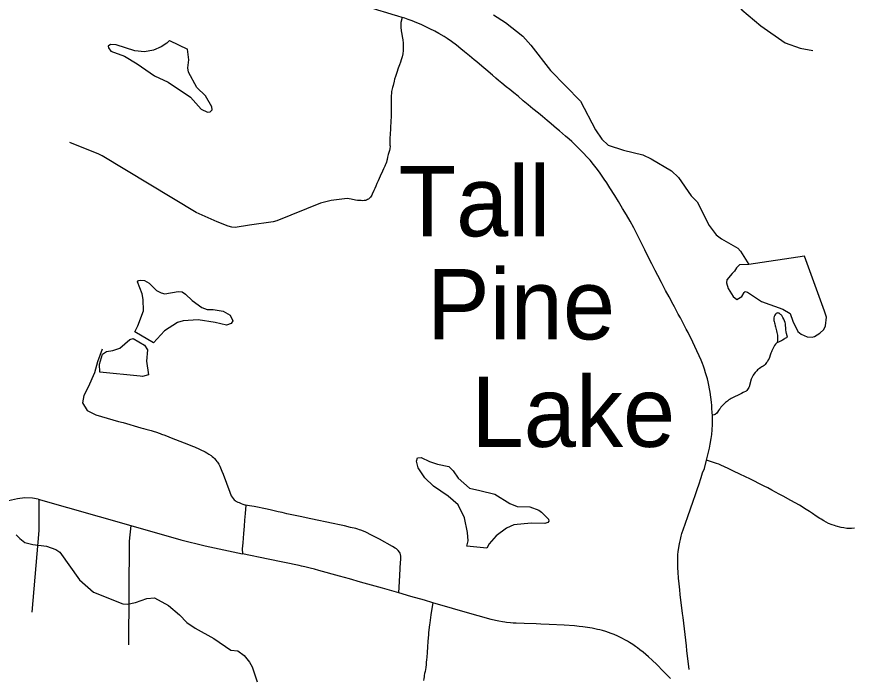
# Model space of a CAD drawing. Extents: x -19 to 366, y -4 to 359.
# Drawn here: x 142.361 to 143.314, y 190.492 to 191.245 of the extents above; entities that cross this region are included whole.
import ezdxf

# ---------------------------------------------------------------- set-up
doc = ezdxf.new("R2010")
doc.units = 0
for name, color, linetype in [('Level 31', 7, 'Continuous'), ('Level 32', 7, 'Continuous'), ('Level 35', 7, 'Continuous'), ('Level 60', 7, 'Continuous')]:
    doc.layers.add(name, color=color, linetype=linetype)

msp = doc.modelspace()

# ---------------------------------------------------------------- linework, layer by layer
at = {"layer": 'Level 31'}
for points in [[(143.12797, 191.3552), (143.15416, 191.30351), (143.16466, 191.28133), (143.16792, 191.27362), (143.18566, 191.25261), (143.20736, 191.23463), (143.2349, 191.21525), (143.25193, 191.20918), (143.2664, 191.20661)], [(142.79909, 191.24395), (142.79428, 191.24547), (142.78761, 191.2475), (142.78154, 191.2493), (142.77134, 191.25238), (142.76558, 191.25402), (142.75825, 191.25598), (142.75354, 191.25733), (142.74872, 191.25874), (142.74011, 191.26134), (142.73227, 191.26372), (142.728, 191.26498), (142.71875, 191.26764), (142.71125, 191.26984), (142.70248, 191.27253), (142.69172, 191.27579), (142.67234, 191.28157), (142.66417, 191.28407), (142.65222, 191.2875), (142.64711, 191.28903), (142.63767, 191.29177), (142.63241, 191.2934), (142.62959, 191.29432), (142.6265, 191.29535)], [(142.79909, 191.24395), (142.79765, 191.23808), (142.79751, 191.23574), (142.79764, 191.2329), (142.79807, 191.22873), (142.79868, 191.22507), (142.79917, 191.22229), (142.79976, 191.2184), (142.80015, 191.2148), (142.80033, 191.21035), (142.80016, 191.20635), (142.79968, 191.2026), (142.79905, 191.19937), (142.79811, 191.19585), (142.79729, 191.19331), (142.7961, 191.19018), (142.79466, 191.18626), (142.79286, 191.1814), (142.79226, 191.17931), (142.7914, 191.177), (142.7905, 191.17392), (142.78993, 191.1715), (142.78885, 191.16652), (142.78818, 191.16439), (142.78771, 191.16281), (142.78706, 191.1598), (142.7869, 191.15825), (142.78667, 191.15467), (142.78662, 191.15089), (142.78658, 191.14669), (142.78655, 191.13661), (142.78653, 191.13034), (142.7864, 191.12728), (142.78622, 191.124), (142.78602, 191.12098), (142.78598, 191.11851), (142.78596, 191.11601), (142.78551, 191.11275), (142.78534, 191.11048), (142.78525, 191.10745), (142.78518, 191.10493), (142.7851, 191.10343), (142.78506, 191.10167), (142.78524, 191.09892), (142.78528, 191.09769), (142.78492, 191.0947), (142.78453, 191.0927), (142.78404, 191.09063), (142.78332, 191.08803), (142.7826, 191.08502), (142.78206, 191.08252), (142.78176, 191.08135), (142.78127, 191.07963), (142.78057, 191.0776), (142.77987, 191.0759), (142.77938, 191.07488), (142.77802, 191.0719), (142.77682, 191.06911), (142.77426, 191.06364), (142.77189, 191.05842), (142.77033, 191.05506), (142.769, 191.05219), (142.76794, 191.04959), (142.76703, 191.04743), (142.76499, 191.04294), (142.76442, 191.0419), (142.76382, 191.04081), (142.76314, 191.03985), (142.76227, 191.03884), (142.76162, 191.03822), (142.76079, 191.0376), (142.75972, 191.03691), (142.75848, 191.03638), (142.7574, 191.03605), (142.7557, 191.03576), (142.75421, 191.03571), (142.75248, 191.03584), (142.75046, 191.03597), (142.74821, 191.03604), (142.74614, 191.03634), (142.74109, 191.03727), (142.73647, 191.03804), (142.71845, 191.03577), (142.70607, 191.033), (142.65635, 191.01298), (142.65219, 191.01176), (142.62522, 191.00773), (142.60918, 191.00534), (142.60527, 191.00559), (142.601, 191.00658), (142.58848, 191.01167), (142.56472, 191.02234), (142.45762, 191.08651), (142.45412, 191.0886), (142.42082, 191.102)], [(143.1521, 190.79193), (143.15202, 190.79464), (143.15161, 190.79971), (143.15135, 190.80287), (143.151, 190.80664), (143.15037, 190.81245), (143.14957, 190.818), (143.14888, 190.82192), (143.1481, 190.82583), (143.1472, 190.82979), (143.14642, 190.83304), (143.14549, 190.83644), (143.14443, 190.84015), (143.14315, 190.84401), (143.14198, 190.84745), (143.14078, 190.85056), (143.13934, 190.85425), (143.13228, 190.87006), (143.12974, 190.87501), (143.12436, 190.88567), (143.12224, 190.88982), (143.12028, 190.89359), (143.11569, 190.90236), (143.11325, 190.90684), (143.11085, 190.91123), (143.10882, 190.915), (143.10746, 190.91759), (143.10284, 190.9263), (143.09891, 190.93358), (143.09401, 190.94282), (143.09004, 190.95048), (143.08688, 190.95645), (143.08303, 190.96397), (143.07945, 190.97111), (143.07519, 190.97989), (143.07072, 190.98909), (143.06687, 190.99666), (143.0626, 191.00486), (143.05849, 191.01237), (143.0543, 191.01944), (143.04981, 191.02691), (143.04536, 191.03468), (143.04105, 191.04172), (143.03556, 191.05037), (143.03194, 191.05584), (143.02909, 191.06012), (143.02596, 191.06479), (143.02364, 191.06815), (143.01984, 191.07319), (143.01679, 191.07699), (143.01293, 191.08161), (143.00962, 191.08535), (143.00507, 191.09026), (143.00023, 191.09517), (142.99675, 191.09854), (142.99221, 191.10284), (142.98929, 191.10545), (142.98513, 191.10906), (142.98142, 191.11223), (142.97804, 191.11503), (142.97481, 191.11766), (142.96847, 191.12294), (142.96393, 191.1268), (142.95872, 191.13126), (142.95421, 191.13501), (142.9478, 191.14017), (142.94263, 191.14451), (142.93691, 191.14938), (142.93101, 191.15433), (142.92615, 191.15832), (142.92157, 191.16203), (142.91756, 191.16527), (142.91263, 191.16932), (142.90885, 191.17245), (142.90586, 191.17497), (142.90187, 191.17838), (142.89414, 191.18489), (142.88962, 191.18869), (142.88411, 191.19336), (142.8809, 191.196), (142.87571, 191.20028), (142.87022, 191.20491), (142.86597, 191.20845), (142.86077, 191.21256), (142.85516, 191.21669), (142.85017, 191.22013), (142.84682, 191.22234), (142.84093, 191.22582), (142.83612, 191.2284), (142.83075, 191.23117), (142.82523, 191.23382), (142.82076, 191.23587), (142.81577, 191.238), (142.81038, 191.24013), (142.8059, 191.24176), (142.80198, 191.24304), (142.79909, 191.24395)], [(143.23765, 190.88041), (143.23629, 190.88457), (143.23595, 190.88664), (143.23577, 190.88877), (143.23559, 190.89157), (143.23546, 190.89358), (143.23518, 190.89566), (143.23475, 190.89736), (143.23425, 190.89894), (143.23346, 190.9009), (143.23242, 190.90307), (143.23165, 190.90438), (143.23101, 190.9052), (143.23042, 190.90586), (143.22977, 190.90644), (143.22884, 190.90719), (143.2279, 190.90771), (143.22699, 190.90801), (143.22612, 190.9081), (143.22469, 190.90753), (143.22388, 190.90674), (143.22302, 190.90559), (143.22231, 190.90407), (143.2219, 190.90264), (143.22195, 190.90091), (143.22213, 190.89965), (143.22236, 190.89839), (143.22266, 190.89688), (143.22298, 190.89561), (143.22354, 190.89351), (143.22389, 190.89217), (143.22509, 190.88766), (143.22553, 190.88589), (143.22591, 190.88419), (143.22607, 190.88289), (143.22616, 190.88124), (143.22612, 190.87943), (143.22604, 190.87835), (143.22604, 190.87753), (143.22603, 190.8769), (143.22584, 190.87446)], [(143.22584, 190.87446), (143.22485, 190.87365), (143.22382, 190.87249), (143.22287, 190.87101), (143.2223, 190.87015), (143.22107, 190.86793), (143.21966, 190.86503), (143.21925, 190.86371), (143.2187, 190.86226), (143.21838, 190.86122), (143.21651, 190.85642), (143.21566, 190.85473), (143.21465, 190.85296), (143.21379, 190.85166), (143.21301, 190.85067), (143.21209, 190.84959), (143.21083, 190.84828), (143.20972, 190.84746), (143.20853, 190.84684), (143.20723, 190.84607), (143.20551, 190.84491), (143.2044, 190.84401), (143.20352, 190.84327), (143.20267, 190.84245), (143.20182, 190.84158), (143.20086, 190.84053), (143.1994, 190.83863), (143.19865, 190.83745), (143.19768, 190.83587), (143.19688, 190.83421), (143.19634, 190.83299), (143.19402, 190.82425), (143.19356, 190.82316), (143.19143, 190.81989), (143.19053, 190.81926), (143.18724, 190.8175), (143.18514, 190.81646), (143.17349, 190.81078), (143.17226, 190.80999), (143.17094, 190.80914), (143.16934, 190.80798), (143.16823, 190.80711), (143.167, 190.80613), (143.16557, 190.80483), (143.16435, 190.80368), (143.16329, 190.80254), (143.16183, 190.80093), (143.16078, 190.79959), (143.16007, 190.79869), (143.15911, 190.79737), (143.15773, 190.79528), (143.15698, 190.79428), (143.1553, 190.79255), (143.15423, 190.79208), (143.1521, 190.79193)], [(143.22584, 190.87446), (143.22629, 190.87473), (143.22656, 190.87492), (143.22774, 190.87533), (143.23073, 190.8767), (143.23184, 190.87742), (143.23366, 190.87858), (143.2344, 190.87904), (143.23491, 190.87941), (143.23765, 190.88041)], [(142.45789, 190.86674), (142.45243, 190.85235), (142.44896, 190.83995), (142.44202, 190.82357), (142.43706, 190.81415), (142.43557, 190.80571), (142.44053, 190.79728), (142.45045, 190.79231), (142.47648, 190.78478), (142.48157, 190.78341), (142.50193, 190.77735), (142.50472, 190.77659), (142.50732, 190.77595), (142.51336, 190.77436), (142.51675, 190.77338), (142.51833, 190.77288), (142.52391, 190.77094), (142.52539, 190.7704), (142.52894, 190.76902), (142.53833, 190.76554), (142.54135, 190.76438), (142.55587, 190.75867), (142.5605, 190.75676), (142.56278, 190.75578), (142.57484, 190.75012), (142.57686, 190.74898), (142.57913, 190.74761), (142.58167, 190.74589), (142.58305, 190.74486), (142.58428, 190.7439), (142.58555, 190.74268), (142.58724, 190.74075), (142.5884, 190.73927), (142.58897, 190.73847), (142.59039, 190.73616), (142.59154, 190.73396), (142.59396, 190.7283), (142.59527, 190.72493), (142.60309, 190.70426), (142.6047, 190.70031), (142.60562, 190.69877), (142.60676, 190.69726), (142.60813, 190.6958), (142.60915, 190.69492), (142.61004, 190.69427), (142.61228, 190.69314), (142.61372, 190.6925), (142.61591, 190.69145), (142.61799, 190.69063), (142.61998, 190.6898), (142.62122, 190.6895)], [(143.14542, 190.74061), (143.14882, 190.7543), (143.14956, 190.75892), (143.15062, 190.76539), (143.15131, 190.77), (143.15192, 190.77509), (143.15228, 190.78133), (143.15234, 190.78571), (143.1521, 190.79193)], [(143.12572, 190.50282), (143.12312, 190.52419), (143.12246, 190.52967), (143.1187, 190.56197), (143.11819, 190.5665), (143.11555, 190.58807), (143.11492, 190.59335), (143.11422, 190.6002), (143.11365, 190.60662), (143.11316, 190.61324), (143.11282, 190.6183), (143.11264, 190.62426), (143.1127, 190.62882), (143.1129, 190.63296), (143.11326, 190.63696), (143.1138, 190.64119), (143.11421, 190.64378), (143.11491, 190.64752), (143.11562, 190.65066), (143.11653, 190.6542), (143.11736, 190.65723), (143.11922, 190.66249), (143.12116, 190.6681), (143.12449, 190.67785), (143.12671, 190.68442), (143.13044, 190.69526), (143.13231, 190.70068), (143.13508, 190.70859), (143.13656, 190.71285), (143.13932, 190.72113), (143.14102, 190.72617), (143.14309, 190.73126), (143.14542, 190.74061)], [(143.18249, 190.72529), (143.1769, 190.72796), (143.17014, 190.7313), (143.16596, 190.7332), (143.16188, 190.73501), (143.15929, 190.73614), (143.15673, 190.73705), (143.14542, 190.74061)], [(143.31397, 190.66338), (143.3103, 190.66318), (143.30704, 190.66311), (143.30497, 190.66322), (143.30172, 190.66363), (143.29857, 190.66419), (143.2931, 190.66567), (143.29086, 190.66635), (143.28854, 190.66717), (143.28436, 190.66886), (143.27891, 190.67158), (143.27572, 190.67348), (143.27418, 190.67453), (143.27019, 190.67723), (143.26605, 190.68006), (143.26248, 190.68241), (143.25881, 190.68476), (143.25107, 190.68941), (143.24629, 190.69222), (143.24142, 190.69505), (143.23256, 190.69988), (143.22823, 190.70219), (143.21986, 190.70662), (143.21516, 190.7091), (143.2111, 190.71121), (143.19381, 190.71984), (143.19042, 190.72149), (143.18249, 190.72529)], [(142.38502, 190.6962), (142.37832, 190.69752), (142.36986, 190.69783), (142.3615, 190.69679), (142.34042, 190.69231), (142.25759, 190.67262)], [(142.38502, 190.6962), (142.48761, 190.66717), (142.54728, 190.65022), (142.57483, 190.64342), (142.61726, 190.63436)], [(142.62122, 190.6895), (142.62035, 190.68008), (142.61981, 190.67256), (142.61928, 190.66587), (142.61863, 190.65731), (142.61777, 190.64668), (142.61719, 190.63994), (142.61726, 190.63436)], [(142.79525, 190.58975), (142.79612, 190.6028), (142.79652, 190.60991), (142.79717, 190.62465), (142.79754, 190.62731), (142.79772, 190.62907), (142.79762, 190.63174), (142.79731, 190.63331), (142.79674, 190.63482), (142.79612, 190.63607), (142.79459, 190.63811), (142.7925, 190.63992), (142.79126, 190.64069), (142.78811, 190.64248), (142.77318, 190.6508), (142.76276, 190.65627), (142.75936, 190.65803), (142.75768, 190.65885), (142.75526, 190.65995), (142.75209, 190.66117), (142.75071, 190.66165), (142.74875, 190.66226), (142.74655, 190.66288), (142.7402, 190.66435), (142.73353, 190.6659), (142.72766, 190.66721), (142.72058, 190.66875), (142.69527, 190.67412), (142.68316, 190.67665), (142.66805, 190.67988), (142.66254, 190.68108), (142.65801, 190.68213), (142.65026, 190.68402), (142.64561, 190.6851), (142.63065, 190.68796), (142.62558, 190.68889), (142.62303, 190.6892), (142.62122, 190.6895)], [(142.49026, 190.66642), (142.48863, 190.64882), (142.48764, 190.53073)], [(142.79525, 190.58975), (142.77667, 190.59504), (142.7518, 190.60217), (142.73933, 190.60568), (142.72775, 190.60891), (142.70427, 190.61537), (142.6995, 190.61664), (142.69439, 190.61795), (142.68819, 190.61944), (142.68473, 190.62024), (142.68206, 190.62081), (142.64653, 190.62832), (142.61726, 190.63436)], [(142.83414, 190.5786), (142.82447, 190.5814), (142.80913, 190.58581), (142.79525, 190.58975)], [(142.83414, 190.5786), (142.83328, 190.57424), (142.8319, 190.56508), (142.83054, 190.55565), (142.83025, 190.55355), (142.82917, 190.54465), (142.82897, 190.54248), (142.82838, 190.5346), (142.82797, 190.52848), (142.8275, 190.52192), (142.82711, 190.5169), (142.82683, 190.51372), (142.82653, 190.51092), (142.82625, 190.50828), (142.82585, 190.50518), (142.8255, 190.50279), (142.82509, 190.50033), (142.82469, 190.49804), (142.8243, 190.49604), (142.82402, 190.49434), (142.82372, 190.49251), (142.82347, 190.49036)], [(143.10435, 190.49261), (143.09623, 190.50097), (143.08883, 190.50833), (143.08352, 190.51345), (143.07952, 190.51708), (143.07653, 190.51969), (143.07337, 190.5223), (143.06957, 190.52526), (143.06698, 190.52721), (143.06453, 190.52897), (143.06139, 190.53111), (143.05784, 190.53345), (143.05555, 190.53483), (143.05253, 190.53657), (143.04972, 190.53809), (143.04741, 190.53924), (143.04438, 190.54067), (143.0403, 190.54244), (143.03685, 190.54378), (143.03388, 190.54485), (143.03092, 190.54581), (143.02724, 190.54691), (143.02418, 190.54771), (143.02141, 190.54837), (143.01832, 190.54901), (143.01527, 190.54956), (143.01277, 190.54997), (143.00739, 190.55083), (143.00473, 190.55122), (143.00047, 190.55177), (142.99508, 190.55227), (142.98331, 190.55309), (142.96625, 190.55398), (142.95698, 190.55436), (142.95167, 190.55454), (142.93804, 190.5549), (142.92875, 190.55525), (142.92557, 190.55545), (142.92229, 190.55571), (142.91766, 190.55624), (142.91587, 190.55647), (142.91323, 190.55689), (142.90909, 190.55762), (142.90542, 190.5584), (142.90055, 190.55952), (142.89616, 190.56067), (142.89227, 190.5618), (142.87861, 190.56566), (142.83414, 190.5786)]]:
    msp.add_lwpolyline(points, dxfattribs=at)
at = {"layer": 'Level 32'}
msp.add_lwpolyline([(142.38587, 190.69596), (142.38561, 190.66078), (142.37767, 190.568)], dxfattribs=at)
at = {"layer": 'Level 35'}
for points in [[(142.90308, 191.24714), (142.91678, 191.23828), (142.93658, 191.2226), (142.94535, 191.21239), (142.96805, 191.18362), (143.00198, 191.14865), (143.019, 191.11625), (143.02645, 191.10546), (143.03369, 191.09866), (143.05097, 191.09304), (143.073, 191.088), (143.08232, 191.0833), (143.10572, 191.06953), (143.11334, 191.06216), (143.12785, 191.04134), (143.1349, 191.03435), (143.14848, 191.00744), (143.1565, 190.99704), (143.1624, 190.9925), (143.18104, 190.98176), (143.18409, 190.97836), (143.19345, 190.96321), (143.18283, 190.96259), (143.17961, 190.95954), (143.17735, 190.95574), (143.17452, 190.95307), (143.16867, 190.94583), (143.16811, 190.94222), (143.17023, 190.93577), (143.17558, 190.92687), (143.17977, 190.92347), (143.18564, 190.92672), (143.18808, 190.93148), (143.18941, 190.93243), (143.19207, 190.93188), (143.20805, 190.92112), (143.23237, 190.9123), (143.24074, 190.9074), (143.24381, 190.89868), (143.24918, 190.88712), (143.25317, 190.88391), (143.26002, 190.8809), (143.26571, 190.88055), (143.26817, 190.88132), (143.27442, 190.88495), (143.27895, 190.88934), (143.28064, 190.89333), (143.28174, 190.9034), (143.27981, 190.91022)], [(142.53419, 191.21786), (142.53136, 191.21481), (142.52474, 191.21042), (142.51621, 191.20696), (142.50579, 191.20502), (142.49478, 191.20592), (142.47369, 191.21305), (142.46724, 191.21321), (142.46459, 191.21149), (142.46497, 191.20959), (142.46746, 191.20581), (142.48323, 191.1998), (142.49769, 191.19132), (142.51729, 191.17773), (142.53287, 191.17058), (142.55818, 191.15322), (142.57038, 191.1396), (142.57761, 191.13622), (142.58083, 191.13661), (142.58291, 191.1389), (142.5827, 191.14231), (142.57525, 191.15481), (142.56554, 191.16427), (142.55616, 191.18169), (142.55519, 191.18662), (142.55629, 191.19574), (142.55472, 191.20808)], [(142.53419, 191.21786), (142.55472, 191.20808)], [(143.27981, 190.91022), (143.25697, 190.97278), (143.19345, 190.96321)], [(142.49501, 190.88678), (142.49821, 190.89344), (142.50477, 190.91036), (142.50453, 190.92346), (142.50317, 190.92972), (142.49799, 190.94337), (142.49912, 190.94489), (142.50178, 190.94547), (142.50576, 190.94492), (142.51109, 190.9419), (142.51966, 190.93359), (142.52499, 190.93076), (142.52916, 190.92983), (142.54433, 190.93255), (142.54889, 190.932), (142.55269, 190.92955), (142.56012, 190.92237), (142.57116, 190.91425), (142.57705, 190.912), (142.58388, 190.91184), (142.59546, 190.90999), (142.60326, 190.90565), (142.60633, 190.89921), (142.60444, 190.89597), (142.59933, 190.89424), (142.58641, 190.89704), (142.56686, 190.90037), (142.54979, 190.89897), (142.54353, 190.89724), (142.52859, 190.88787), (142.51631, 190.87415)], [(142.51631, 190.87415), (142.49501, 190.88678)], [(142.45517, 190.84086), (142.45475, 190.84997), (142.45831, 190.86137), (142.46266, 190.86443), (142.47006, 190.86541), (142.47801, 190.8681), (142.48916, 190.87802), (142.49296, 190.87899), (142.50589, 190.87164), (142.50933, 190.86615), (142.50805, 190.85323), (142.5104, 190.83786), (142.50376, 190.83593), (142.50111, 190.8363)], [(142.50111, 190.8363), (142.45517, 190.84086)], [(142.8728, 190.64313), (142.8741, 190.64903), (142.87349, 190.65852), (142.87019, 190.67521), (142.86273, 190.68999), (142.8513, 190.69981), (142.83494, 190.71113), (142.82503, 190.72077), (142.8174, 190.73194), (142.81528, 190.73953), (142.81659, 190.74352), (142.82076, 190.74373), (142.83008, 190.73921), (142.8392, 190.73621), (142.85211, 190.73342), (142.85706, 190.7285), (142.86298, 190.72036), (142.87574, 190.70884), (142.88752, 190.70623), (142.90442, 190.70193), (142.92173, 190.69138), (142.93009, 190.68799), (142.94432, 190.68767), (142.95477, 190.68392), (142.95782, 190.68166), (142.96544, 190.67371), (142.96583, 190.67144), (142.96489, 190.66991), (142.96148, 190.66857), (142.94573, 190.66926), (142.92601, 190.66728), (142.91768, 190.66345), (142.90614, 190.65486), (142.89802, 190.64571), (142.89558, 190.64076)], [(142.35997, 190.65572), (142.36397, 190.65175), (142.36987, 190.64703), (142.3788, 190.64479), (142.39455, 190.64296), (142.40519, 190.63921), (142.40957, 190.636), (142.43209, 190.60477), (142.4479, 190.5906), (142.48116, 190.57726), (142.48647, 190.57709), (142.49557, 190.57884), (142.50845, 190.58345), (142.51737, 190.58405), (142.53334, 190.57539), (142.54572, 190.565), (142.55391, 190.5563), (142.56343, 190.5497), (142.58492, 190.53783), (142.60414, 190.52462), (142.61211, 190.52389), (142.61915, 190.51861), (142.62545, 190.51123), (142.62831, 190.50573), (142.63408, 190.48886)], [(142.89558, 190.64076), (142.8728, 190.64313)]]:
    msp.add_lwpolyline(points, dxfattribs=at)
at = {"layer": 'Level 60'}
for points in [[(146.77834, 1.69699), (146.57878, 10.31313), (146.37852, 18.92942), (146.17757, 27.54584), (145.97591, 36.16241), (145.77356, 44.77911), (145.57052, 53.39596), (145.36679, 62.01295), (145.16236, 70.63008), (144.95724, 79.24735), (144.75142, 87.86477), (144.54492, 96.48232), (144.33773, 105.10002), (144.12986, 113.71787), (143.92129, 122.33585), (143.71204, 130.95398), (143.5021, 139.57225), (143.29148, 148.19067), (143.08018, 156.80923), (142.8682, 165.42794), (142.65553, 174.04679), (142.44218, 182.66579), (142.22816, 191.28493), (142.01345, 199.90421), (141.79807, 208.52365), (141.58202, 217.14322), (141.36528, 225.76295), (141.14788, 234.38282), (140.9298, 243.00284), (140.71105, 251.623), (140.49162, 260.24332), (140.27153, 268.86377), (140.05077, 277.48438), (139.82934, 286.10514), (139.60724, 294.72604), (139.38447, 303.34709), (139.16105, 311.96829), (138.93695, 320.58964), (138.7122, 329.21114), (138.48678, 337.83278), (138.2607, 346.45458)], [(0, 189.51617), (7.11214, 189.52059), (14.22427, 189.53386), (21.33637, 189.55597), (28.44845, 189.58693), (35.56048, 189.62672), (42.67245, 189.67537), (49.78436, 189.73285), (56.89619, 189.79918), (64.00793, 189.87436), (71.11958, 189.95838), (78.23111, 190.05124), (85.34253, 190.15294), (92.45381, 190.26349), (99.56495, 190.38288), (106.67593, 190.51112), (113.78675, 190.6482), (120.89739, 190.79412), (128.00785, 190.94888), (135.11811, 191.11248), (142.22816, 191.28493), (149.33799, 191.46621), (156.44759, 191.65634), (163.55694, 191.85531), (170.66605, 192.06312), (177.77489, 192.27977), (184.88345, 192.50526), (191.99173, 192.73959), (199.09971, 192.98276), (206.20739, 193.23477), (213.31474, 193.49561), (220.42177, 193.7653), (227.52845, 194.04382), (234.63479, 194.33118), (241.74076, 194.62738), (248.84635, 194.93241), (255.95157, 195.24628), (263.05638, 195.56898), (270.16079, 195.90052), (277.26478, 196.24089), (284.36834, 196.5901), (291.47147, 196.94814), (298.57414, 197.31501), (305.67635, 197.69072), (312.77809, 198.07525), (319.87934, 198.46862), (326.9801, 198.87082), (334.08035, 199.28185), (341.18009, 199.7017)], [(0, 180.89994), (7.12284, 180.90436), (14.24566, 180.9176), (21.36847, 180.93968), (28.49124, 180.97058), (35.61397, 181.01031), (42.73664, 181.05888), (49.85925, 181.11627), (56.98178, 181.18249), (64.10422, 181.25754), (71.22656, 181.34142), (78.3488, 181.43413), (85.47091, 181.53567), (92.5929, 181.64603), (99.71474, 181.76523), (106.83643, 181.89325), (113.95795, 182.0301), (121.0793, 182.17578), (128.20046, 182.33029), (135.32143, 182.49362), (142.44218, 182.66579), (149.56272, 182.84677), (156.68303, 183.03659), (163.8031, 183.23523), (170.92291, 183.4427), (178.04247, 183.65899), (185.16175, 183.88411), (192.28074, 184.11805), (199.39944, 184.36082), (206.51784, 184.61242), (213.63591, 184.87283), (220.75366, 185.14207), (227.87107, 185.42014), (234.98813, 185.70702), (242.10483, 186.00273), (249.22115, 186.30726), (256.33709, 186.62061), (263.45264, 186.94279), (270.56779, 187.27378), (277.68251, 187.61359), (284.79682, 187.96222), (291.91068, 188.31967), (299.02409, 188.68594), (306.13705, 189.06103), (313.24954, 189.44494), (320.36154, 189.83766), (327.47305, 190.23919), (334.58406, 190.64954), (341.69455, 191.06871)]]:
    msp.add_spline(points, degree=3, dxfattribs=at)

# ---------------------------------------------------------------- texts
at = {"layer": 'Level 35'}
for s, p in [('Tall', (142.79514, 190.99521)), ('Pine', (142.82737, 190.87803)), ('Lake', (142.87791, 190.75583))]:
    msp.add_text(s, height=0.08, dxfattribs=at).set_placement(p)

doc.saveas('drawing.dxf')
